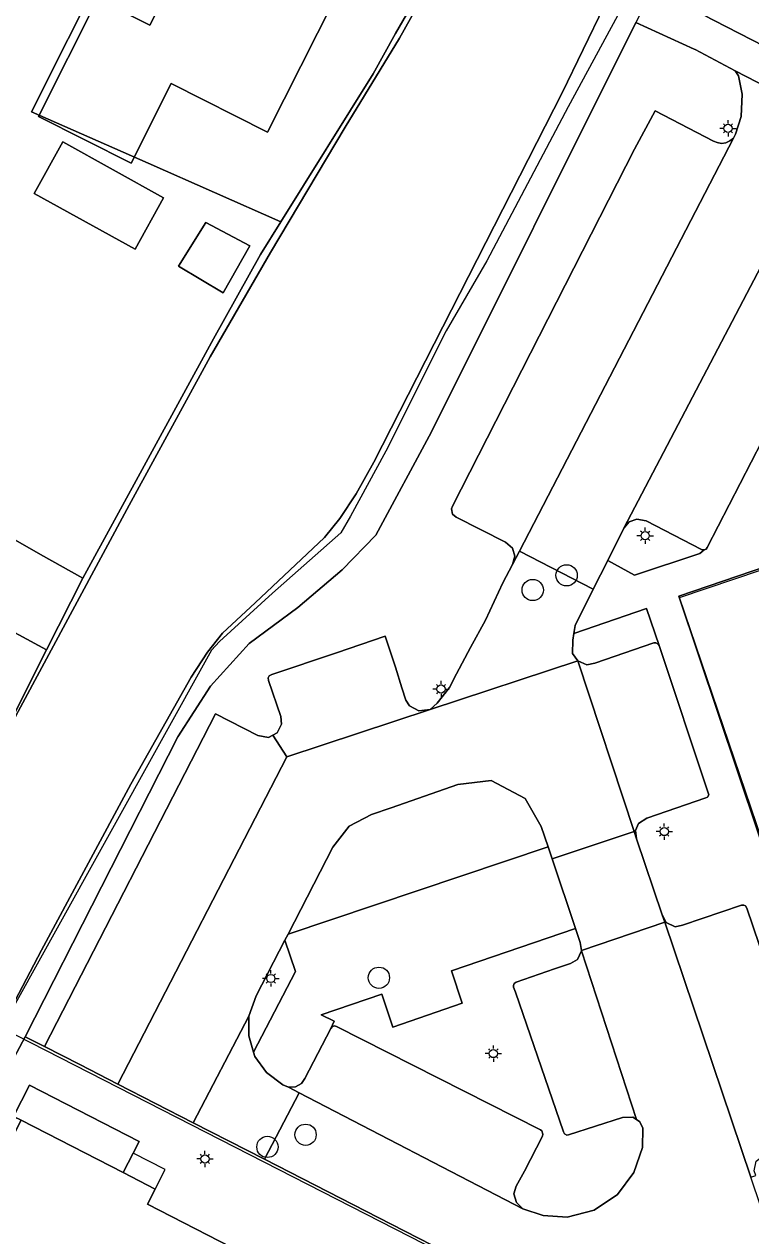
# Model space of a CAD drawing. Extents: x 124901 to 125496, y 515369 to 515789.
# Drawn here: x 125126.4 to 125170.8, y 515550.3 to 515624.4 of the extents above; entities that cross this region are included whole.
import ezdxf

# ---------------------------------------------------------------- set-up
doc = ezdxf.new("R2010")
doc.units = 0
for name, color, linetype in [('Gebouw', 7, 'Continuous'), ('Lichtmast', 7, 'Continuous'), ('Luifel', 7, 'Continuous'), ('Onbegroeid terrein', 7, 'Continuous'), ('Parkeren', 7, 'Continuous'), ('Perceelsgrenzen', 7, 'Continuous'), ('Putten', 7, 'Continuous'), ('Scheiding', 7, 'Continuous'), ('Vegetatie', 7, 'Continuous'), ('Voetpad', 7, 'Continuous'), ('Water', 7, 'Continuous'), ('Wegen drempel verkeerseiland', 7, 'Continuous'), ('Wegen lokale weg', 7, 'Continuous')]:
    doc.layers.add(name, color=color, linetype=linetype)

msp = doc.modelspace()

# ---------------------------------------------------------------- linework, layer by layer
at = {"layer": 'Gebouw'}
for points in [[(125130.914, 515625.91), (125127.297, 515618.717), (125132.96, 515615.869), (125135.404, 515620.729), (125141.303, 515617.762), (125146.385, 515627.868), (125138.013, 515632.077), (125134.105, 515624.306)], [(125127.038, 515614.01), (125133.202, 515610.602), (125134.944, 515613.752), (125128.78, 515617.16)], [(125135.847, 515609.568), (125138.577, 515607.937), (125140.219, 515610.807), (125137.517, 515612.24)]]:
    msp.add_lwpolyline(points, close=True, dxfattribs=at)
msp.add_lwpolyline([(125173.025, 515522.448), (125170.45, 515523.77), (125170.988, 515524.819), (125157.565, 515531.708), (125153.777, 515533.653), (125156.648, 515539.247), (125152.501, 515541.375), (125153.033, 515542.413), (125133.955, 515552.205), (125134.432, 515553.134), (125132.472, 515554.141), (125126.24, 515557.339), (125124.833, 515554.591), (125120.26, 515545.65), (125119.76, 515545.9), (125112.17, 515531.03), (125114.85, 515529.67), (125103.421, 515507.503)], dxfattribs=at)
at = {"layer": 'Lichtmast'}
for p, q in [((125169.22, 515618.202), (125169.15, 515618.273)), ((125169.432, 515618.29), (125169.432, 515618.49)), ((125169.644, 515618.202), (125169.715, 515618.274)), ((125169.132, 515617.991), (125168.932, 515617.99)), ((125169.22, 515617.778), (125169.148, 515617.707)), ((125169.432, 515617.69), (125169.432, 515617.49)), ((125169.644, 515617.778), (125169.714, 515617.707)), ((125169.732, 515617.99), (125169.932, 515617.99)), ((125164.07, 515593.081), (125163.87, 515593.08)), ((125164.158, 515593.292), (125164.088, 515593.363)), ((125164.37, 515593.38), (125164.37, 515593.58)), ((125164.582, 515593.292), (125164.653, 515593.364)), ((125164.67, 515593.08), (125164.87, 515593.08)), ((125164.158, 515592.868), (125164.086, 515592.797)), ((125164.37, 515592.78), (125164.37, 515592.58)), ((125164.582, 515592.868), (125164.652, 515592.797)), ((125151.897, 515584.004), (125151.897, 515584.204)), ((125151.597, 515583.705), (125151.397, 515583.704)), ((125151.685, 515583.492), (125151.613, 515583.421)), ((125151.685, 515583.916), (125151.615, 515583.987)), ((125151.897, 515583.404), (125151.897, 515583.204)), ((125152.109, 515583.916), (125152.18, 515583.988)), ((125152.109, 515583.492), (125152.179, 515583.421)), ((125152.197, 515583.704), (125152.397, 515583.704)), ((125165.328, 515575.203), (125165.258, 515575.274)), ((125165.54, 515575.291), (125165.54, 515575.491)), ((125165.752, 515575.203), (125165.823, 515575.275)), ((125165.24, 515574.992), (125165.04, 515574.991)), ((125165.328, 515574.779), (125165.256, 515574.708)), ((125165.54, 515574.691), (125165.54, 515574.491)), ((125165.752, 515574.779), (125165.822, 515574.708)), ((125165.84, 515574.991), (125166.04, 515574.991)), ((125141.498, 515566.308), (125141.498, 515566.508)), ((125141.198, 515566.009), (125140.998, 515566.008)), ((125141.286, 515565.796), (125141.214, 515565.725)), ((125141.286, 515566.22), (125141.216, 515566.291)), ((125141.498, 515565.708), (125141.498, 515565.508)), ((125141.71, 515566.22), (125141.781, 515566.292)), ((125141.71, 515565.796), (125141.78, 515565.725)), ((125141.798, 515566.008), (125141.998, 515566.008)), ((125154.796, 515561.417), (125154.596, 515561.416)), ((125154.884, 515561.204), (125154.812, 515561.133)), ((125154.884, 515561.628), (125154.814, 515561.699)), ((125155.096, 515561.716), (125155.096, 515561.916)), ((125155.308, 515561.628), (125155.379, 515561.7)), ((125155.308, 515561.204), (125155.378, 515561.133)), ((125155.396, 515561.416), (125155.596, 515561.416)), ((125155.096, 515561.116), (125155.096, 515560.916)), ((125137.262, 515555.186), (125137.192, 515555.257)), ((125137.474, 515555.274), (125137.474, 515555.474)), ((125137.686, 515555.186), (125137.757, 515555.258)), ((125137.174, 515554.975), (125136.974, 515554.974)), ((125137.262, 515554.762), (125137.19, 515554.691)), ((125137.474, 515554.674), (125137.474, 515554.474)), ((125137.686, 515554.762), (125137.756, 515554.691)), ((125137.774, 515554.974), (125137.974, 515554.974))]:
    msp.add_line(p, q, dxfattribs=at)
for centre in [(125169.432, 515617.99), (125164.37, 515593.08), (125151.897, 515583.704), (125165.54, 515574.991), (125141.498, 515566.008), (125155.096, 515561.416), (125137.474, 515554.974)]:
    msp.add_circle(centre, 0.25, dxfattribs=at)
at = {"layer": 'Luifel'}
msp.add_lwpolyline([(125134.432, 515553.134), (125135.039, 515554.318), (125133.079, 515555.324), (125132.472, 515554.141)], close=True, dxfattribs=at)
at = {"layer": 'Onbegroeid terrein'}
for points in [[(125127.297, 515618.717), (125130.914, 515625.91), (125134.105, 515624.306), (125138.013, 515632.077), (125146.385, 515627.868), (125141.303, 515617.762), (125135.404, 515620.729), (125132.96, 515615.869)], [(125133.202, 515610.602), (125127.038, 515614.01), (125128.78, 515617.16), (125134.944, 515613.752)], [(125138.577, 515607.937), (125135.847, 515609.568), (125137.517, 515612.24), (125140.219, 515610.807)]]:
    msp.add_lwpolyline(points, close=True, dxfattribs=at)
for points in [[(125108.538, 515545.784), (125110.697, 515551.078), (125112.998, 515556.825), (125114.336, 515559.721), (125119.085, 515568.844), (125126.065, 515582.327), (125132.833, 515594.956), (125137.784, 515604.027), (125141.478, 515610.394), (125146.037, 515618.065), (125149.357, 515623.506), (125153.011, 515630.042)], [(125176.22, 515592.733), (125166.421, 515589.393), (125172.485, 515571.333)]]:
    msp.add_lwpolyline(points, dxfattribs=at)
at = {"layer": 'Parkeren'}
for points in [[(125152.816, 515594.224), (125155.843, 515592.682), (125156.274, 515592.328), (125156.405, 515591.824), (125156.273, 515591.323), (125156.698, 515592.143), (125169.759, 515617.391), (125169.544, 515617.221), (125169.303, 515617.111), (125169.041, 515617.074), (125168.78, 515617.12), (125168.547, 515617.21), (125164.972, 515619.054), (125163.714, 515616.723), (125152.597, 515594.897), (125152.535, 515594.717), (125152.604, 515594.402)], [(125178.191, 515612.28), (125174.82, 515614.019), (125174.385, 515614.445), (125174.335, 515615.051), (125163.07, 515593.544), (125163.396, 515593.93), (125163.871, 515594.101), (125164.433, 515593.996), (125167.809, 515592.247), (125167.966, 515592.212), (125168.091, 515592.263), (125168.163, 515592.356), (125178.25, 515611.924), (125178.3, 515612.082), (125178.275, 515612.197)], [(125142.111, 515582.017), (125142.156, 515581.554), (125141.883, 515581.024), (125141.619, 515580.885), (125142.484, 515579.554), (125151.226, 515582.457), (125150.532, 515582.379), (125149.968, 515582.677), (125149.742, 515583.021), (125149.493, 515583.786), (125149.107, 515585.053), (125148.477, 515586.939), (125145.509, 515585.914), (125141.55, 515584.593), (125141.398, 515584.514), (125141.342, 515584.4), (125141.365, 515584.238)], [(125163.691, 515574.997), (125163.838, 515574.552), (125163.778, 515575.064), (125163.968, 515575.486), (125164.477, 515575.807), (125168.068, 515577.053), (125168.177, 515577.103), (125168.251, 515577.235), (125168.23, 515577.364), (125165.229, 515586.372), (125165.168, 515586.457), (125165.032, 515586.524), (125164.901, 515586.524), (125161.3, 515585.281), (125160.809, 515585.193), (125160.249, 515585.432)], [(125132.152, 515559.55), (125142.484, 515579.554), (125141.619, 515580.885), (125141.356, 515580.745), (125140.702, 515580.858), (125138.112, 515582.185), (125127.663, 515561.852), (125129.824, 515560.744)], [(125165.418, 515569.894), (125165.569, 515569.445), (125170.824, 515553.85), (125171.141, 515553.957), (125171.029, 515554.241), (125171.163, 515554.836), (125171.745, 515555.291), (125175.062, 515556.41), (125175.176, 515556.486), (125175.211, 515556.596), (125175.18, 515556.723), (125170.586, 515570.313), (125170.501, 515570.445), (125170.395, 515570.495), (125170.257, 515570.483), (125166.661, 515569.269), (125166.195, 515569.175), (125165.654, 515569.436)], [(125160.484, 515567.706), (125160.241, 515567.172), (125159.804, 515566.916), (125158.832, 515566.597), (125156.497, 515565.782), (125156.367, 515565.697), (125156.319, 515565.579), (125156.333, 515565.472), (125156.447, 515565.174), (125159.371, 515556.627), (125159.432, 515556.499), (125159.583, 515556.428), (125159.694, 515556.456), (125162.994, 515557.514), (125163.625, 515557.526), (125163.838, 515557.381)], [(125142.571, 515559.366), (125143.233, 515559.023), (125156.9, 515551.931), (125156.504, 515552.311), (125156.347, 515552.838), (125156.493, 515553.316), (125156.988, 515554.221), (125158.089, 515556.364), (125158.108, 515556.484), (125158.061, 515556.685), (125157.965, 515556.758), (125145.504, 515563.077), (125145.396, 515563.107), (125145.263, 515563.075), (125145.164, 515562.957), (125143.576, 515559.893), (125143.366, 515559.594), (125142.995, 515559.388)]]:
    msp.add_lwpolyline(points, close=True, dxfattribs=at)
at = {"layer": 'Perceelsgrenzen'}
for points in [[(125174.076, 515645.195), (125170.337, 515637.458), (125169.164, 515634.843), (125169.137, 515634.783), (125167.659, 515632.684), (125165.19, 515628.939), (125163.472, 515626.356), (125159.659, 515619.302), (125154.694, 515609.895), (125152.206, 515605.616), (125148.526, 515598.25), (125146.365, 515594.281), (125145.773, 515593.262), (125141.598, 515589.572), (125138.36, 515586.617), (125137.88, 515586.086), (125125.056, 515562.995), (125123.013, 515559.046), (125109.338, 515532.513), (125097.847, 515510.446), (125097.068, 515508.659)], [(125174.27, 515632.7), (125169.164, 515634.843), (125169.137, 515634.783), (125167.659, 515632.684), (125165.19, 515628.939), (125163.472, 515626.356), (125159.659, 515619.302), (125154.694, 515609.895), (125152.206, 515605.616), (125148.526, 515598.25), (125146.365, 515594.281), (125145.773, 515593.262), (125141.598, 515589.572), (125138.36, 515586.617), (125137.88, 515586.086), (125125.056, 515562.995), (125159.741, 515545.245), (125158.376, 515542.562), (125182.469, 515530.005)], [(125090.88, 515508.395), (125094.174, 515514.633), (125098.866, 515523.485), (125099.167, 515524.054), (125104.265, 515534.108), (125104.374, 515534.324), (125110.925, 515551.284), (125111.126, 515551.777), (125113.891, 515558.558), (125114.431, 515559.881), (125116.139, 515563.189), (125118.498, 515567.759), (125119.7, 515570.087), (125120.838, 515572.34), (125123.159, 515576.932), (125125.479, 515581.524), (125127.795, 515586.106), (125130.01, 515590.488), (125137.988, 515605.121), (125140.864, 515610.273), (125142.115, 515612.279), (125147.754, 515621.325), (125149.116, 515623.789), (125152.175, 515629.081)], [(125131.339, 515627.899), (125126.878, 515619.009), (125133.999, 515615.864), (125142.115, 515612.279), (125140.864, 515610.273), (125137.988, 515605.121), (125130.01, 515590.488), (125127.431, 515591.936), (125119.979, 515596.198), (125120.6, 515597.188), (125118.201, 515598.448), (125114.671, 515600.505), (125112.602, 515601.71), (125112.476, 515601.547), (125084.2, 515617.939), (125089.274, 515626.42)]]:
    msp.add_lwpolyline(points, dxfattribs=at)
for points in [[(125126.878, 515619.009), (125131.339, 515627.899), (125136.628, 515638.439), (125145.125, 515634.166), (125150.94, 515631.144), (125150.566, 515630.612), (125152.478, 515629.637), (125152.175, 515629.081), (125149.116, 515623.789), (125147.754, 515621.325), (125142.115, 515612.279), (125133.999, 515615.864)], [(125173.87, 515567.55), (125166.47, 515589.3), (125198.09, 515599.99), (125199.69, 515595.26), (125243.78, 515610.19), (125254.8, 515577.89), (125258.12, 515579.03), (125262.79, 515565.1), (125211.3, 515547.48), (125216.91, 515544.77), (125221.76, 515542.43), (125226.61, 515540.09), (125231.53, 515537.72), (125236.49, 515535.32), (125230.63, 515523.2), (125224.88, 515511.27), (125219.87, 515513.69), (125215.02, 515516.03), (125210.15, 515518.38), (125205.29, 515520.72), (125198.73, 515523.89), (125209.95, 515547.02), (125185.77, 515538.74), (125175.76, 515568.19)], [(125211.3, 515547.48), (125209.95, 515547.02), (125185.77, 515538.74), (125175.76, 515568.19), (125173.87, 515567.55), (125166.47, 515589.3), (125198.09, 515599.99), (125199.69, 515595.26), (125243.78, 515610.19), (125254.8, 515577.89), (125258.12, 515579.03), (125262.79, 515565.1)], [(125127.795, 515586.106), (125111.625, 515594.858), (125114.671, 515600.505), (125118.201, 515598.448), (125120.6, 515597.188), (125119.979, 515596.198), (125127.431, 515591.936), (125130.01, 515590.488)], [(125109.175, 515590.315), (125111.625, 515594.858), (125127.795, 515586.106), (125125.479, 515581.524)], [(125160.233, 515476.176), (125097.068, 515508.659), (125097.847, 515510.446), (125109.338, 515532.513), (125123.013, 515559.046), (125125.056, 515562.995), (125159.741, 515545.245), (125158.376, 515542.562), (125182.469, 515530.005), (125186.05, 515515.764), (125185.338, 515514.373), (125180.365, 515504.659), (125162.009, 515468.834), (125161.231, 515472.504)]]:
    msp.add_lwpolyline(points, close=True, dxfattribs=at)
at = {"layer": 'Putten'}
for centre in [(125159.57, 515590.66), (125157.5, 515589.76), (125148.1, 515566.05), (125143.62, 515556.45), (125141.29, 515555.71)]:
    msp.add_circle(centre, 0.65, dxfattribs=at)
at = {"layer": 'Scheiding'}
for points in [[(125103.089, 515532.709), (125108.538, 515545.784), (125110.697, 515551.078), (125112.998, 515556.825), (125114.336, 515559.721), (125119.085, 515568.844), (125126.065, 515582.327), (125132.833, 515594.956), (125137.784, 515604.027), (125141.478, 515610.394), (125146.037, 515618.065), (125149.357, 515623.506), (125153.011, 515630.042)], [(125121.475, 515556.282), (125127.493, 515567.748), (125132.944, 515577.891), (125136.624, 515584.441), (125137.624, 515585.966), (125138.54, 515587.114), (125140.535, 515588.97), (125144.787, 515592.967), (125145.712, 515594.135), (125146.705, 515595.642), (125147.792, 515597.569), (125154.632, 515611.002), (125159.295, 515620.16), (125161.874, 515625.452)]]:
    msp.add_lwpolyline(points, dxfattribs=at)
at = {"layer": 'Vegetatie'}
for points in [[(125152.414, 515583.81), (125152.838, 515584.631), (125153.689, 515586.242), (125154.618, 515587.921), (125155.675, 515590.195), (125156.273, 515591.323), (125156.405, 515591.824), (125156.274, 515592.328), (125155.843, 515592.682), (125152.816, 515594.224), (125152.604, 515594.402), (125152.535, 515594.717), (125152.597, 515594.897), (125163.714, 515616.723), (125164.972, 515619.054), (125168.547, 515617.21), (125168.78, 515617.12), (125169.041, 515617.074), (125169.303, 515617.111), (125169.544, 515617.221), (125169.759, 515617.391), (125169.889, 515617.631), (125170.231, 515618.723), (125170.294, 515620.074), (125170.067, 515621.208), (125169.878, 515621.516), (125167.431, 515622.806), (125167.364, 515622.841), (125163.796, 515624.457), (125151.318, 515599.432), (125147.908, 515593.107), (125145.855, 515590.999), (125143.138, 515588.687), (125140.184, 515586.489), (125137.813, 515583.885), (125135.823, 515580.779), (125126.488, 515562.443), (125127.663, 515561.852), (125138.112, 515582.185), (125140.702, 515580.858), (125141.356, 515580.745), (125141.619, 515580.885), (125141.883, 515581.024), (125142.156, 515581.554), (125142.111, 515582.017), (125141.365, 515584.238), (125141.342, 515584.4), (125141.398, 515584.514), (125141.55, 515584.593), (125145.509, 515585.914), (125148.477, 515586.939), (125149.107, 515585.053), (125149.493, 515583.786), (125149.742, 515583.021), (125149.968, 515582.677), (125150.532, 515582.379), (125151.226, 515582.457), (125151.655, 515582.851)], [(125163.07, 515593.544), (125162.081, 515591.572), (125163.718, 515590.675), (125167.705, 515591.984), (125167.966, 515592.212), (125167.809, 515592.247), (125164.433, 515593.996), (125163.871, 515594.101), (125163.396, 515593.93)], [(125160.012, 515587.112), (125159.948, 515586.698), (125159.928, 515585.873), (125160.249, 515585.432), (125160.809, 515585.193), (125161.3, 515585.281), (125164.901, 515586.524), (125165.032, 515586.524), (125165.168, 515586.457), (125165.229, 515586.372), (125164.458, 515588.621)], [(125142.556, 515568.722), (125158.443, 515574.05), (125158.023, 515575.308), (125157.029, 515577.015), (125154.953, 515578.105), (125152.929, 515577.866), (125148.856, 515576.451), (125147.648, 515576.031), (125146.291, 515575.328), (125145.294, 515574.03)], [(125145.164, 515562.957), (125145.263, 515563.075), (125145.396, 515563.107), (125145.504, 515563.077), (125157.965, 515556.758), (125158.061, 515556.685), (125158.108, 515556.484), (125158.089, 515556.364), (125156.988, 515554.221), (125156.493, 515553.316), (125156.347, 515552.838), (125156.504, 515552.311), (125156.9, 515551.931), (125158.143, 515551.509), (125159.599, 515551.415), (125161.257, 515551.848), (125162.679, 515552.804), (125163.68, 515554.144), (125164.202, 515555.668), (125164.236, 515556.852), (125164.05, 515557.235), (125163.838, 515557.381), (125163.625, 515557.526), (125162.994, 515557.514), (125159.694, 515556.456), (125159.583, 515556.428), (125159.432, 515556.499), (125159.371, 515556.627), (125156.447, 515565.174), (125156.333, 515565.472), (125156.319, 515565.579), (125156.367, 515565.697), (125156.497, 515565.782), (125158.832, 515566.597), (125159.804, 515566.916), (125160.241, 515567.172), (125160.484, 515567.706), (125160.481, 515567.724), (125160.392, 515568.217), (125160.109, 515569.06), (125152.528, 515566.468), (125153.188, 515564.494), (125148.95, 515563.04), (125148.287, 515565.053), (125144.577, 515563.776), (125145.373, 515563.403)], [(125140.146, 515563.695), (125140.146, 515562.504), (125140.441, 515561.496), (125143.011, 515566.439), (125142.363, 515568.348), (125140.605, 515564.94)], [(125132.472, 515554.141), (125133.079, 515555.324), (125133.45, 515556.046), (125126.762, 515559.479), (125125.783, 515557.573), (125126.24, 515557.339)]]:
    msp.add_lwpolyline(points, close=True, dxfattribs=at)
at = {"layer": 'Voetpad'}
for points in [[(125180.839, 515618.291), (125168.595, 515624.582), (125168.393, 515624.691), (125167.565, 515625.137), (125164.842, 515626.515), (125163.796, 515624.457), (125167.364, 515622.841), (125167.431, 515622.806), (125169.878, 515621.516), (125177.259, 515617.702)], [(125178.25, 515611.924), (125168.163, 515592.356), (125168.091, 515592.263), (125167.966, 515592.212), (125167.705, 515591.984), (125163.718, 515590.675), (125162.081, 515591.572), (125161.196, 515589.807), (125160.088, 515587.598), (125160.012, 515587.112), (125164.458, 515588.621), (125165.229, 515586.372), (125168.23, 515577.364), (125168.251, 515577.235), (125168.177, 515577.103), (125168.068, 515577.053), (125164.477, 515575.807), (125163.968, 515575.486), (125163.778, 515575.064), (125163.838, 515574.552), (125165.418, 515569.894), (125165.654, 515569.436), (125166.195, 515569.175), (125166.661, 515569.269), (125170.257, 515570.483), (125170.395, 515570.495), (125170.501, 515570.445), (125170.586, 515570.313), (125175.18, 515556.723)], [(125172.485, 515571.333), (125166.421, 515589.393), (125176.22, 515592.733)], [(125159.737, 515545.399), (125148.859, 515550.982), (125141.119, 515554.951), (125136.76, 515557.187), (125132.152, 515559.55), (125129.824, 515560.744), (125127.663, 515561.852), (125126.488, 515562.443), (125122.838, 515555.608), (125124.833, 515554.591), (125126.24, 515557.339), (125125.783, 515557.573), (125126.762, 515559.479), (125133.45, 515556.046), (125133.079, 515555.324), (125132.472, 515554.141), (125134.432, 515553.134), (125133.955, 515552.205), (125153.033, 515542.413)]]:
    msp.add_lwpolyline(points, dxfattribs=at)
msp.add_lwpolyline([(125140.441, 515561.496), (125140.52, 515561.227), (125141.229, 515560.256), (125142.24, 515559.502), (125142.571, 515559.366), (125142.995, 515559.388), (125143.366, 515559.594), (125143.576, 515559.893), (125145.164, 515562.957), (125145.373, 515563.403), (125144.577, 515563.776), (125148.287, 515565.053), (125148.95, 515563.04), (125153.188, 515564.494), (125152.528, 515566.468), (125160.109, 515569.06), (125158.683, 515573.331), (125158.443, 515574.05), (125142.556, 515568.722), (125142.363, 515568.348), (125143.011, 515566.439)], close=True, dxfattribs=at)
at = {"layer": 'Water'}
for points in [[(125097.735, 515510.333), (125098.416, 515511.737), (125105.393, 515525.115), (125111.363, 515536.58), (125119.632, 515552.771), (125121.475, 515556.282), (125127.493, 515567.748), (125132.944, 515577.891), (125136.624, 515584.441), (125137.624, 515585.966), (125138.54, 515587.114), (125140.535, 515588.97), (125144.787, 515592.967), (125145.712, 515594.135), (125146.705, 515595.642), (125147.792, 515597.569), (125154.632, 515611.002), (125159.295, 515620.16), (125161.874, 515625.452), (125167.705, 515635.978), (125171.334, 515641.973)], [(125153.011, 515630.042), (125149.357, 515623.506), (125146.037, 515618.065), (125141.478, 515610.394), (125137.784, 515604.027), (125132.833, 515594.956), (125126.065, 515582.327), (125119.085, 515568.844), (125114.336, 515559.721), (125112.998, 515556.825), (125110.697, 515551.078), (125108.538, 515545.784)], [(125161.874, 515625.452), (125159.295, 515620.16), (125154.632, 515611.002), (125147.792, 515597.569), (125146.705, 515595.642), (125145.712, 515594.135), (125144.787, 515592.967), (125140.535, 515588.97), (125138.54, 515587.114), (125137.624, 515585.966), (125136.624, 515584.441), (125132.944, 515577.891), (125127.493, 515567.748), (125121.475, 515556.282), (125122.838, 515555.608), (125126.488, 515562.443), (125135.823, 515580.779), (125137.813, 515583.885), (125140.184, 515586.489), (125143.138, 515588.687), (125145.855, 515590.999), (125147.908, 515593.107), (125151.318, 515599.432), (125163.796, 515624.457)]]:
    msp.add_lwpolyline(points, dxfattribs=at)
at = {"layer": 'Wegen drempel verkeerseiland'}
for points in [[(125152.838, 515584.631), (125152.414, 515583.81), (125151.655, 515582.851), (125151.226, 515582.457), (125160.249, 515585.432), (125159.928, 515585.873), (125159.948, 515586.698), (125160.012, 515587.112), (125160.088, 515587.598), (125161.196, 515589.807), (125156.698, 515592.143), (125156.273, 515591.323), (125155.675, 515590.195), (125154.618, 515587.921), (125153.689, 515586.242)], [(125163.838, 515574.552), (125163.691, 515574.997), (125158.683, 515573.331), (125160.109, 515569.06), (125160.392, 515568.217), (125160.481, 515567.724), (125165.569, 515569.445), (125165.418, 515569.894)], [(125136.76, 515557.187), (125141.119, 515554.951), (125143.233, 515559.023), (125142.571, 515559.366), (125142.24, 515559.502), (125141.229, 515560.256), (125140.52, 515561.227), (125140.441, 515561.496), (125140.146, 515562.504), (125140.146, 515563.695)]]:
    msp.add_lwpolyline(points, close=True, dxfattribs=at)
at = {"layer": 'Wegen lokale weg'}
msp.add_lwpolyline([(125173.394, 515628.882), (125167.563, 515631.865), (125164.842, 515626.515), (125167.565, 515625.137), (125168.393, 515624.691), (125168.595, 515624.582), (125180.839, 515618.291)], dxfattribs=at)
for points in [[(125169.878, 515621.516), (125170.067, 515621.208), (125170.294, 515620.074), (125170.231, 515618.723), (125169.889, 515617.631), (125169.759, 515617.391), (125156.698, 515592.143), (125161.196, 515589.807), (125162.081, 515591.572), (125163.07, 515593.544), (125174.335, 515615.051), (125174.481, 515615.378), (125175.125, 515616.24), (125176.144, 515617.121), (125177.259, 515617.702)], [(125142.556, 515568.722), (125145.294, 515574.03), (125146.291, 515575.328), (125147.648, 515576.031), (125148.856, 515576.451), (125152.929, 515577.866), (125154.953, 515578.105), (125157.029, 515577.015), (125158.023, 515575.308), (125158.443, 515574.05), (125158.683, 515573.331), (125163.691, 515574.997), (125160.249, 515585.432), (125151.226, 515582.457), (125142.484, 515579.554), (125132.152, 515559.55), (125136.76, 515557.187), (125140.146, 515563.695), (125140.605, 515564.94), (125142.363, 515568.348)], [(125141.119, 515554.951), (125148.859, 515550.982), (125159.737, 515545.399), (125168.333, 515540.987), (125169.224, 515540.535), (125170.083, 515540.117), (125170.917, 515539.893), (125171.651, 515539.993), (125175.119, 515541.105), (125170.824, 515553.85), (125165.569, 515569.445), (125160.481, 515567.724), (125160.484, 515567.706), (125163.838, 515557.381), (125164.05, 515557.235), (125164.236, 515556.852), (125164.202, 515555.668), (125163.68, 515554.144), (125162.679, 515552.804), (125161.257, 515551.848), (125159.599, 515551.415), (125158.143, 515551.509), (125156.9, 515551.931), (125143.233, 515559.023)]]:
    msp.add_lwpolyline(points, close=True, dxfattribs=at)

doc.saveas('drawing.dxf')
